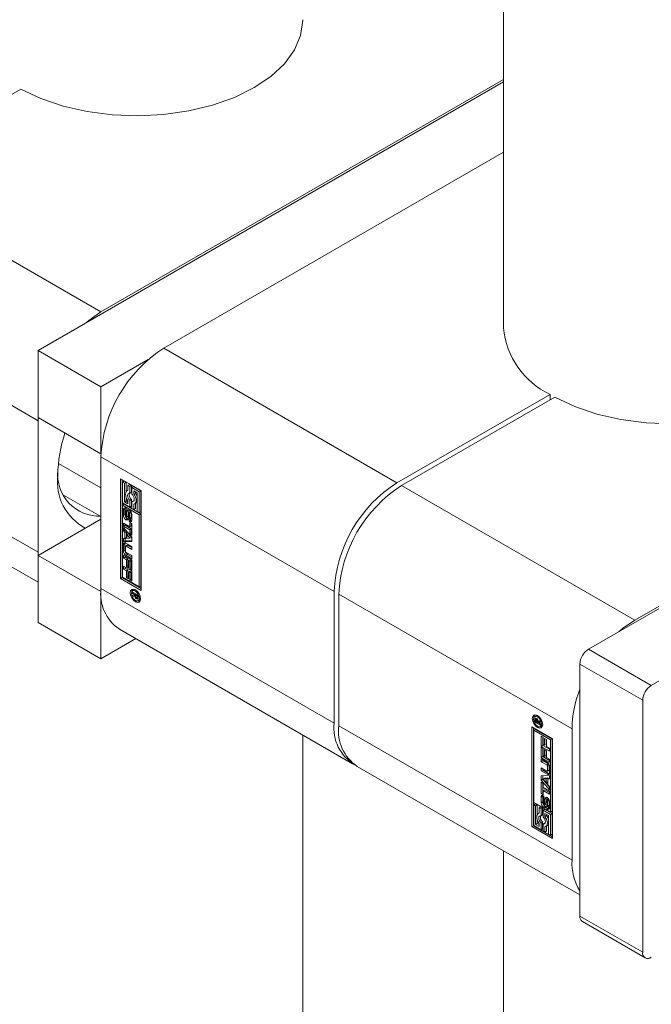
# Model space of a CAD drawing. Header units: millimetres. Extents: x 525 to 29324, y 175 to 20618.
# Tile 263 of 588: x 14166 to 14223, y 13453 to 13542. Entities that reach past the tile are written whole.
import ezdxf

# ---------------------------------------------------------------- set-up
doc = ezdxf.new("R2010")
doc.units = ezdxf.units.MM
doc.linetypes.add('SLD-Centrada-doble', pattern=[12.7, 6.35, -1.27, 1.27, -1.27, 1.27, -1.27])
doc.linetypes.add('SLD-Continua', pattern=[0])

msp = doc.modelspace()

# ---------------------------------------------------------------- linework, layer by layer
at = {"color": 7, "linetype": 'SLD-Continua', "lineweight": 18, "ltscale": 35}
for p, q in [((14209.566, 13907.022), (14209.566, 13514.062)), ((14209.566, 13536.222), (14167.643, 13512.021)), ((14209.566, 13536.426), (14173.3, 13515.491)), ((14166.09, 13535.576), (14152.299, 13527.615)), ((14209.566, 13529.895), (14178.957, 13512.225)), ((14274.346, 13518.103), (14217.212, 13485.12)), ((14270.174, 13515.899), (14221.384, 13487.733)), ((14280.003, 13514.838), (14222.868, 13481.855)), ((14167.643, 13512.021), (14167.643, 13505.979)), ((14167.643, 13512.021), (14173.3, 13508.756)), ((14173.3, 13508.756), (14177.554, 13511.211)), ((14173.3, 13502.713), (14173.3, 13508.756)), ((14199.958, 13500.102), (14213.749, 13508.063)), ((14214.173, 13507.818), (14200.382, 13499.857)), ((14213.749, 13507.573), (14213.749, 13508.063)), ((14167.643, 13505.979), (14173.3, 13502.713)), ((14167.643, 13505.693), (14167.649, 13505.976)), ((14167.643, 13493.853), (14167.643, 13505.693)), ((14148.3, 13502.314), (14167.643, 13491.147)), ((14173.306, 13502.716), (14173.3, 13502.713)), ((14173.3, 13502.427), (14173.3, 13490.587)), ((14169.468, 13501.855), (14173.3, 13499.642)), ((14175.068, 13500.468), (14176.925, 13499.396)), ((14175.068, 13491.486), (14175.068, 13500.468)), ((14175.209, 13500.386), (14175.209, 13491.567)), ((14175.385, 13500.246), (14175.243, 13500.164)), ((14175.243, 13500.164), (14175.243, 13498.286)), ((14175.418, 13500.063), (14175.243, 13500.164)), ((14175.56, 13500.145), (14175.385, 13500.246)), ((14175.56, 13500.145), (14175.418, 13500.063)), ((14175.418, 13498.387), (14175.418, 13500.063)), ((14175.56, 13499.265), (14175.56, 13500.145)), ((14175.875, 13499.963), (14175.734, 13499.881)), ((14175.909, 13499.78), (14175.734, 13499.881)), ((14175.734, 13499.881), (14175.734, 13499.402)), ((14176.05, 13499.862), (14175.875, 13499.963)), ((14176.05, 13499.862), (14175.909, 13499.78)), ((14175.909, 13499.173), (14175.909, 13499.78)), ((14176.05, 13499.254), (14176.05, 13499.862)), ((14176.225, 13499.761), (14176.084, 13499.679)), ((14176.749, 13499.295), (14176.084, 13499.679)), ((14176.084, 13499.679), (14176.084, 13499.072)), ((14176.891, 13499.376), (14176.225, 13499.761)), ((14169.933, 13498.997), (14173.3, 13497.053)), ((14175.56, 13498.468), (14175.56, 13498.819)), ((14175.734, 13499.418), (14175.659, 13499.375)), ((14176.05, 13499.254), (14175.909, 13499.173)), ((14176.259, 13499.376), (14176.574, 13499.194)), ((14176.259, 13499.099), (14176.259, 13499.376)), ((14176.401, 13499.18), (14176.259, 13499.099)), ((14176.401, 13499.18), (14176.401, 13499.294)), ((14176.574, 13499.194), (14176.574, 13497.517)), ((14176.891, 13499.376), (14176.749, 13499.295)), ((14176.749, 13497.416), (14176.749, 13499.295)), ((14176.891, 13497.498), (14176.891, 13499.376)), ((14176.925, 13499.396), (14176.925, 13490.414)), ((14175.243, 13498.286), (14175.909, 13497.901)), ((14175.243, 13498.083), (14175.385, 13498.165)), ((14176.749, 13497.214), (14175.243, 13498.083)), ((14175.243, 13498.083), (14175.243, 13491.587)), ((14176.891, 13497.295), (14175.385, 13498.165)), ((14175.56, 13498.468), (14175.418, 13498.387)), ((14175.734, 13498.205), (14175.418, 13498.387)), ((14175.459, 13497.261), (14175.459, 13497.766)), ((14175.558, 13497.811), (14175.558, 13497.602)), ((14175.734, 13498.368), (14175.56, 13498.468)), ((14175.734, 13498.482), (14175.734, 13498.205)), ((14176.05, 13498.591), (14175.909, 13498.509)), ((14175.909, 13497.901), (14175.909, 13498.509)), ((14176.05, 13497.983), (14175.909, 13497.901)), ((14176.05, 13497.983), (14176.05, 13498.591)), ((14176.225, 13498.489), (14176.084, 13498.408)), ((14176.084, 13498.408), (14176.084, 13497.8)), ((14176.084, 13497.8), (14176.259, 13497.699)), ((14176.267, 13498.484), (14176.225, 13498.489)), ((14176.259, 13497.699), (14176.259, 13498.178)), ((14176.401, 13497.781), (14176.259, 13497.699)), ((14176.334, 13498.206), (14176.475, 13498.287)), ((14176.401, 13497.781), (14176.401, 13498.244)), ((14175.318, 13497.179), (14175.318, 13497.684)), ((14175.508, 13497.538), (14175.508, 13497.106)), ((14175.558, 13497.62), (14175.531, 13497.605)), ((14175.558, 13497.618), (14175.541, 13497.608)), ((14175.558, 13497.606), (14175.554, 13497.604)), ((14175.558, 13497.602), (14175.554, 13497.604)), ((14175.578, 13496.984), (14175.719, 13497.066)), ((14175.72, 13497.066), (14175.579, 13496.985)), ((14175.605, 13497.046), (14175.615, 13497.514)), ((14175.746, 13497.128), (14175.605, 13497.046)), ((14175.756, 13497.595), (14175.615, 13497.514)), ((14175.719, 13497.066), (14175.72, 13497.066)), ((14175.746, 13497.128), (14175.756, 13497.595)), ((14175.787, 13497.378), (14175.777, 13496.907)), ((14175.953, 13497.525), (14175.811, 13497.443)), ((14175.956, 13497.526), (14175.814, 13497.445)), ((14175.977, 13497.523), (14175.837, 13497.442)), ((14175.859, 13496.827), (14176.001, 13496.909)), ((14175.998, 13497.491), (14175.862, 13497.413)), ((14176.011, 13496.92), (14175.869, 13496.839)), ((14176.019, 13497.45), (14175.877, 13497.368)), ((14176.02, 13496.945), (14175.879, 13496.864)), ((14175.882, 13496.894), (14175.882, 13497.327)), ((14175.975, 13496.894), (14175.975, 13496.7)), ((14176.023, 13496.976), (14176.023, 13497.408)), ((14176.075, 13497.249), (14176.075, 13496.744)), ((14176.574, 13497.517), (14176.749, 13497.416)), ((14176.891, 13497.498), (14176.749, 13497.416)), ((14176.891, 13497.295), (14176.749, 13497.214)), ((14176.749, 13490.717), (14176.749, 13497.214)), ((14176.891, 13490.799), (14176.891, 13497.295)), ((14167.643, 13493.567), (14173.3, 13496.833)), ((14175.342, 13496.47), (14175.895, 13496.15)), ((14175.342, 13496.194), (14175.342, 13496.47)), ((14175.483, 13496.275), (14175.342, 13496.194)), ((14175.895, 13495.875), (14175.342, 13496.194)), ((14175.342, 13496.081), (14176.073, 13495.209)), ((14175.342, 13495.786), (14175.342, 13496.081)), ((14175.483, 13496.275), (14175.483, 13496.388)), ((14176.036, 13495.956), (14175.483, 13496.275)), ((14175.833, 13496.618), (14175.833, 13496.828)), ((14175.975, 13496.7), (14175.833, 13496.618)), ((14175.895, 13496.525), (14176.073, 13496.422)), ((14175.895, 13496.15), (14175.895, 13496.525)), ((14176.036, 13496.232), (14175.895, 13496.15)), ((14176.036, 13496.232), (14176.036, 13496.443)), ((14176.073, 13496.422), (14176.073, 13495.397)), ((14175.483, 13495.868), (14175.342, 13495.786)), ((14175.464, 13495.639), (14175.342, 13495.786)), ((14175.342, 13495.078), (14175.464, 13495.083)), ((14175.606, 13495.721), (14175.464, 13495.639)), ((14175.464, 13495.083), (14175.464, 13495.639)), ((14175.606, 13495.165), (14175.464, 13495.083)), ((14175.483, 13495.868), (14175.483, 13495.912)), ((14175.606, 13495.721), (14175.483, 13495.868)), ((14175.483, 13494.865), (14175.483, 13495.094)), ((14175.606, 13495.165), (14175.606, 13495.721)), ((14175.765, 13495.533), (14175.624, 13495.451)), ((14175.914, 13495.102), (14175.624, 13495.451)), ((14175.624, 13495.451), (14175.624, 13495.088)), ((14175.624, 13495.088), (14175.914, 13495.102)), ((14176.055, 13495.184), (14175.765, 13495.533)), ((14176.036, 13495.956), (14175.895, 13495.875)), ((14175.895, 13495.5), (14175.895, 13495.875)), ((14176.036, 13495.581), (14175.895, 13495.5)), ((14176.073, 13495.397), (14175.895, 13495.5)), ((14176.055, 13495.184), (14175.914, 13495.102)), ((14176.036, 13495.581), (14176.036, 13495.956)), ((14176.073, 13495.56), (14176.036, 13495.581)), ((14176.073, 13495.209), (14176.073, 13494.81)), ((14175.319, 13493.964), (14175.319, 13494.549)), ((14175.342, 13494.783), (14175.342, 13495.078)), ((14175.483, 13494.865), (14175.342, 13494.783)), ((14176.073, 13494.81), (14175.342, 13494.783)), ((14175.46, 13494.045), (14175.46, 13494.63)), ((14176.073, 13494.887), (14175.483, 13494.865)), ((14175.499, 13494.347), (14175.499, 13493.958)), ((14175.661, 13494.475), (14175.52, 13494.394)), ((14175.545, 13494.679), (14176.073, 13494.374)), ((14176.073, 13494.099), (14175.571, 13494.388)), ((14176.073, 13494.262), (14175.713, 13494.47)), ((14176.073, 13494.374), (14176.073, 13494.099)), ((14167.649, 13493.57), (14167.643, 13493.853)), ((14167.643, 13493.567), (14173.3, 13490.302)), ((14167.643, 13493.567), (14167.643, 13487.525)), ((14175.342, 13493.593), (14176.073, 13493.17)), ((14175.342, 13493.319), (14175.342, 13493.593)), ((14175.483, 13493.401), (14175.342, 13493.319)), ((14175.591, 13493.175), (14175.342, 13493.319)), ((14175.483, 13493.401), (14175.483, 13493.511)), ((14175.732, 13493.257), (14175.483, 13493.401)), ((14176.073, 13493.267), (14175.545, 13493.572)), ((14175.571, 13493.832), (14176.073, 13493.543)), ((14176.073, 13493.43), (14175.687, 13493.653)), ((14176.073, 13493.543), (14176.073, 13493.267)), ((14175.342, 13492.588), (14176.073, 13492.166)), ((14175.342, 13492.315), (14175.342, 13492.588)), ((14175.483, 13492.396), (14175.483, 13492.506)), ((14175.732, 13493.257), (14175.591, 13493.175)), ((14175.591, 13492.556), (14175.591, 13493.175)), ((14175.732, 13492.638), (14175.591, 13492.556)), ((14175.77, 13492.453), (14175.591, 13492.556)), ((14175.732, 13492.638), (14175.732, 13493.257)), ((14175.77, 13492.616), (14175.732, 13492.638)), ((14175.911, 13493.154), (14175.77, 13493.072)), ((14175.895, 13493), (14175.77, 13493.072)), ((14175.77, 13493.072), (14175.77, 13492.453)), ((14176.036, 13493.082), (14175.895, 13493)), ((14175.895, 13492.35), (14175.895, 13493)), ((14176.036, 13492.431), (14175.895, 13492.35)), ((14176.036, 13493.082), (14175.911, 13493.154)), ((14176.036, 13492.431), (14176.036, 13493.082)), ((14176.073, 13492.41), (14176.036, 13492.431)), ((14176.073, 13493.17), (14176.073, 13492.247)), ((14175.209, 13491.567), (14175.068, 13491.486)), ((14175.209, 13491.567), (14176.925, 13490.577)), ((14175.243, 13491.587), (14176.749, 13490.717)), ((14175.483, 13492.396), (14175.342, 13492.315)), ((14175.591, 13492.171), (14175.342, 13492.315)), ((14175.732, 13492.252), (14175.483, 13492.396)), ((14175.732, 13492.252), (14175.591, 13492.171)), ((14175.591, 13491.552), (14175.591, 13492.171)), ((14175.732, 13491.633), (14175.591, 13491.552)), ((14175.77, 13491.449), (14175.591, 13491.552)), ((14175.732, 13491.633), (14175.732, 13492.252)), ((14175.77, 13491.612), (14175.732, 13491.633)), ((14175.911, 13492.149), (14175.77, 13492.067)), ((14175.895, 13491.995), (14175.77, 13492.067)), ((14175.77, 13492.067), (14175.77, 13491.449)), ((14176.073, 13492.247), (14175.895, 13492.35)), ((14176.036, 13492.077), (14175.895, 13491.995)), ((14175.895, 13491.345), (14175.895, 13491.995)), ((14176.036, 13492.077), (14175.911, 13492.149)), ((14176.036, 13491.427), (14176.036, 13492.077)), ((14176.073, 13492.166), (14176.073, 13491.242)), ((14176.925, 13490.414), (14175.068, 13491.486)), ((14176.036, 13491.427), (14175.895, 13491.345)), ((14176.073, 13491.242), (14175.895, 13491.345)), ((14176.073, 13491.405), (14176.036, 13491.427)), ((14176.749, 13490.717), (14176.891, 13490.799)), ((14173.3, 13490.302), (14173.306, 13490.305)), ((14173.3, 13484.259), (14173.3, 13490.302)), ((14176.148, 13490.248), (14176.655, 13489.956)), ((14176.148, 13490.133), (14176.148, 13490.248)), ((14176.248, 13490.191), (14176.148, 13490.133)), ((14176.384, 13489.998), (14176.148, 13490.133)), ((14176.148, 13489.98), (14176.384, 13489.998)), ((14176.148, 13489.847), (14176.148, 13489.98)), ((14176.29, 13489.928), (14176.148, 13489.847)), ((14176.344, 13489.879), (14176.148, 13489.847)), ((14176.294, 13490.45), (14176.152, 13490.368)), ((14176.29, 13489.928), (14176.29, 13489.991)), ((14176.407, 13489.948), (14176.29, 13489.928)), ((14176.393, 13490.474), (14176.294, 13490.45)), ((14176.409, 13489.917), (14176.344, 13489.879)), ((14176.483, 13490.055), (14176.384, 13489.998)), ((14176.506, 13490.042), (14176.407, 13489.984)), ((14176.572, 13489.889), (14176.407, 13489.984)), ((14176.407, 13489.984), (14176.407, 13489.957)), ((14176.548, 13489.76), (14176.655, 13489.821)), ((14176.655, 13489.826), (14176.559, 13489.771)), ((14176.571, 13489.817), (14176.572, 13489.831)), ((14176.655, 13489.936), (14176.572, 13489.889)), ((14176.655, 13489.894), (14176.572, 13489.847)), ((14176.572, 13489.847), (14176.572, 13489.889)), ((14176.655, 13489.879), (14176.572, 13489.831)), ((14176.572, 13489.831), (14176.572, 13489.847)), ((14176.655, 13489.956), (14176.655, 13489.763)), ((14194.301, 13478.464), (14194.301, 13490.304)), ((14194.726, 13490.059), (14194.726, 13478.219)), ((14176.634, 13489.737), (14176.492, 13489.656)), ((14176.645, 13489.731), (14176.652, 13489.726)), ((14176.664, 13489.481), (14176.806, 13489.563)), ((14167.643, 13487.525), (14173.3, 13484.259)), ((14174.957, 13486.925), (14195.959, 13474.801)), ((14176.437, 13486.07), (14173.3, 13484.259)), ((14216.434, 13483.773), (14216.434, 13461.073)), ((14222.091, 13480.508), (14222.091, 13457.808)), ((14212.504, 13479.123), (14212.363, 13479.041)), ((14212.604, 13479.147), (14212.504, 13479.123)), ((14212.372, 13478.567), (14212.372, 13478.759)), ((14212.471, 13478.624), (14212.372, 13478.567)), ((14212.878, 13478.274), (14212.372, 13478.567)), ((14212.456, 13478.705), (14212.455, 13478.691)), ((14212.455, 13478.691), (14212.455, 13478.676)), ((14212.455, 13478.676), (14212.455, 13478.634)), ((14212.455, 13478.634), (14212.62, 13478.538)), ((14212.588, 13478.826), (14212.479, 13478.763)), ((14212.513, 13478.783), (14212.513, 13478.841)), ((14212.618, 13478.792), (14212.541, 13478.748)), ((14212.659, 13478.722), (14212.596, 13478.685)), ((14212.762, 13478.647), (14212.62, 13478.565)), ((14212.762, 13478.62), (14212.62, 13478.538)), ((14212.62, 13478.538), (14212.62, 13478.565)), ((14212.785, 13478.607), (14212.643, 13478.525)), ((14212.878, 13478.542), (14212.643, 13478.525)), ((14212.643, 13478.525), (14212.878, 13478.389)), ((14212.685, 13478.549), (14212.662, 13478.563)), ((14212.683, 13478.643), (14212.878, 13478.676)), ((14212.762, 13478.647), (14212.762, 13478.657)), ((14212.762, 13478.62), (14212.762, 13478.647)), ((14212.878, 13478.613), (14212.785, 13478.607)), ((14212.875, 13478.154), (14213.016, 13478.236)), ((14212.878, 13478.676), (14212.878, 13478.542)), ((14212.878, 13478.389), (14212.878, 13478.274)), ((14191.482, 12561.971), (14191.482, 13477.385)), ((14212.102, 13478.108), (14213.959, 13477.037)), ((14212.102, 13469.127), (14212.102, 13478.108)), ((14212.244, 13478.027), (14212.244, 13469.208)), ((14212.278, 13477.805), (14212.419, 13477.887)), ((14212.278, 13477.805), (14212.278, 13471.309)), ((14213.784, 13476.936), (14212.278, 13477.805)), ((14213.925, 13477.017), (14212.419, 13477.887)), ((14215.727, 13466.095), (14215.727, 13477.935)), ((14212.954, 13477.281), (14213.132, 13477.177)), ((14212.954, 13476.357), (14212.954, 13477.281)), ((14213.095, 13476.438), (14213.095, 13477.199)), ((14213.132, 13477.177), (14213.132, 13476.527)), ((14213.132, 13476.527), (14213.257, 13476.455)), ((14213.257, 13477.074), (14213.436, 13476.971)), ((14213.257, 13476.455), (14213.257, 13477.074)), ((14213.399, 13476.537), (14213.257, 13476.455)), ((14213.399, 13476.537), (14213.399, 13476.992)), ((14213.436, 13476.971), (14213.436, 13476.352)), ((14213.925, 13477.017), (14213.784, 13476.936)), ((14213.784, 13470.439), (14213.784, 13476.936)), ((14213.925, 13470.521), (14213.925, 13477.017)), ((14213.959, 13477.037), (14213.959, 13468.055)), ((14213.095, 13476.438), (14212.954, 13476.357)), ((14213.685, 13475.934), (14212.954, 13476.357)), ((14212.954, 13476.276), (14213.132, 13476.173)), ((14212.954, 13475.352), (14212.954, 13476.276)), ((14213.685, 13476.098), (14213.095, 13476.438)), ((14213.095, 13475.434), (14213.095, 13476.194)), ((14213.132, 13476.173), (14213.132, 13475.523)), ((14213.257, 13476.069), (14213.436, 13475.966)), ((14213.257, 13475.45), (14213.257, 13476.069)), ((14213.399, 13475.532), (14213.399, 13475.988)), ((14213.436, 13476.352), (14213.685, 13476.208)), ((14213.436, 13475.966), (14213.436, 13475.347)), ((14213.685, 13476.208), (14213.685, 13475.934)), ((14213.095, 13475.434), (14212.954, 13475.352)), ((14213.685, 13474.93), (14212.954, 13475.352)), ((14212.954, 13475.256), (14213.482, 13474.951)), ((14212.954, 13474.98), (14212.954, 13475.256)), ((14213.095, 13475.062), (14212.954, 13474.98)), ((14213.456, 13474.69), (14212.954, 13474.98)), ((14213.685, 13475.093), (14213.095, 13475.434)), ((14213.095, 13475.062), (14213.095, 13475.174)), ((14213.597, 13474.772), (14213.095, 13475.062)), ((14213.132, 13475.523), (14213.257, 13475.45)), ((14213.399, 13475.532), (14213.257, 13475.45)), ((14213.436, 13475.347), (14213.685, 13475.203)), ((14213.685, 13475.203), (14213.685, 13474.93)), ((14196.383, 13474.556), (14216.434, 13462.981)), ((14212.954, 13474.424), (14213.456, 13474.134)), ((14212.954, 13474.148), (14212.954, 13474.424)), ((14213.095, 13474.23), (14212.954, 13474.148)), ((14213.482, 13473.843), (14212.954, 13474.148)), ((14213.095, 13474.23), (14213.095, 13474.342)), ((14213.623, 13473.925), (14213.095, 13474.23)), ((14213.507, 13474.129), (14213.648, 13474.211)), ((14213.528, 13474.176), (14213.528, 13474.565)), ((14213.67, 13474.258), (14213.67, 13474.646)), ((14213.708, 13474.559), (14213.708, 13473.974)), ((14212.954, 13473.712), (14213.685, 13473.739)), ((14212.954, 13473.313), (14212.954, 13473.712)), ((14213.095, 13473.395), (14212.954, 13473.313)), ((14213.685, 13472.442), (14212.954, 13473.313)), ((14212.954, 13473.126), (14213.132, 13473.023)), ((14212.954, 13472.101), (14212.954, 13473.126)), ((14213.095, 13473.395), (14213.095, 13473.717)), ((14213.685, 13472.692), (14213.095, 13473.395)), ((14213.095, 13472.182), (14213.095, 13473.044)), ((14213.255, 13473.502), (14213.113, 13473.421)), ((14213.403, 13473.435), (14213.113, 13473.421)), ((14213.113, 13473.421), (14213.403, 13473.072)), ((14213.132, 13473.023), (14213.132, 13472.648)), ((14213.545, 13473.516), (14213.255, 13473.502)), ((14213.545, 13473.516), (14213.403, 13473.435)), ((14213.403, 13473.072), (14213.403, 13473.435)), ((14213.545, 13473.153), (14213.403, 13473.072)), ((14213.545, 13473.153), (14213.545, 13473.516)), ((14213.685, 13473.51), (14213.563, 13473.439)), ((14213.685, 13473.444), (14213.563, 13473.439)), ((14213.563, 13473.439), (14213.563, 13472.883)), ((14213.685, 13473.739), (14213.685, 13473.444)), ((14213.095, 13472.182), (14212.954, 13472.101)), ((14213.132, 13471.998), (14212.954, 13472.101)), ((14213.132, 13472.161), (14213.095, 13472.182)), ((14213.132, 13472.648), (14213.685, 13472.329)), ((14213.274, 13472.454), (14213.132, 13472.372)), ((14213.132, 13472.372), (14213.132, 13471.998)), ((14213.685, 13472.053), (14213.132, 13472.372)), ((14213.685, 13472.216), (14213.274, 13472.454)), ((14213.563, 13472.883), (14213.685, 13472.736)), ((14213.685, 13472.736), (14213.685, 13472.442)), ((14213.685, 13472.329), (14213.685, 13472.053)), ((14212.278, 13471.309), (14213.784, 13470.439)), ((14212.419, 13471.188), (14212.278, 13471.106)), ((14212.594, 13471.087), (14212.419, 13471.188)), ((14212.952, 13471.273), (14212.952, 13471.778)), ((14213.094, 13471.355), (14213.094, 13471.86)), ((14213.145, 13471.628), (14213.145, 13471.196)), ((14213.193, 13471.71), (14213.168, 13471.695)), ((14213.194, 13471.904), (14213.193, 13471.694)), ((14213.215, 13471.079), (14213.357, 13471.161)), ((14213.24, 13471.145), (14213.249, 13471.615)), ((14213.381, 13471.226), (14213.391, 13471.697)), ((14213.422, 13471.476), (14213.412, 13471.009)), ((14213.59, 13471.62), (14213.449, 13471.539)), ((14213.626, 13471.596), (14213.491, 13471.518)), ((14213.651, 13471.554), (14213.511, 13471.473)), ((14213.519, 13470.985), (14213.519, 13471.417)), ((14213.66, 13471.066), (14213.66, 13471.499)), ((14213.709, 13471.343), (14213.709, 13470.839)), ((14212.453, 13471.005), (14212.278, 13471.106)), ((14212.278, 13471.106), (14212.278, 13469.228)), ((14212.594, 13471.087), (14212.453, 13471.005)), ((14212.453, 13469.329), (14212.453, 13471.005)), ((14212.594, 13470.207), (14212.594, 13471.087)), ((14212.768, 13470.36), (14212.693, 13470.317)), ((14212.909, 13470.905), (14212.768, 13470.823)), ((14212.768, 13470.823), (14212.768, 13470.344)), ((14212.943, 13470.722), (14212.768, 13470.823)), ((14213.084, 13470.804), (14212.909, 13470.905)), ((14213.084, 13470.804), (14212.943, 13470.722)), ((14212.943, 13470.115), (14212.943, 13470.722)), ((14213.084, 13470.196), (14213.084, 13470.804)), ((14213.26, 13470.703), (14213.118, 13470.621)), ((14213.118, 13470.621), (14213.118, 13470.014)), ((14213.784, 13470.237), (14213.118, 13470.621)), ((14213.925, 13470.319), (14213.26, 13470.703)), ((14213.293, 13470.041), (14213.293, 13470.318)), ((14213.293, 13470.318), (14213.608, 13470.136)), ((14213.469, 13470.921), (14213.473, 13470.919)), ((14213.469, 13470.712), (14213.469, 13470.921)), ((14213.61, 13470.794), (14213.469, 13470.712)), ((14213.496, 13470.918), (14213.637, 13471)), ((14213.61, 13470.794), (14213.61, 13470.984)), ((14213.784, 13470.439), (14213.925, 13470.521)), ((14213.925, 13470.319), (14213.784, 13470.237)), ((14213.925, 13468.44), (14213.925, 13470.319)), ((14212.594, 13469.411), (14212.453, 13469.329)), ((14212.594, 13469.411), (14212.594, 13469.761)), ((14212.768, 13469.31), (14212.594, 13469.411)), ((14212.768, 13469.424), (14212.768, 13469.147)), ((14213.084, 13470.196), (14212.943, 13470.115)), ((14213.084, 13469.532), (14212.943, 13469.451)), ((14212.943, 13468.844), (14212.943, 13469.451)), ((14213.084, 13468.925), (14213.084, 13469.532)), ((14213.26, 13469.431), (14213.118, 13469.35)), ((14213.302, 13469.426), (14213.26, 13469.431)), ((14213.435, 13470.122), (14213.293, 13470.041)), ((14213.435, 13470.122), (14213.435, 13470.236)), ((14213.608, 13470.136), (14213.608, 13468.459)), ((14213.784, 13468.358), (14213.784, 13470.237)), ((14212.244, 13469.208), (14212.102, 13469.127)), ((14213.959, 13468.055), (14212.102, 13469.127)), ((14213.959, 13468.218), (14212.244, 13469.208)), ((14212.278, 13469.228), (14212.943, 13468.844)), ((14212.768, 13469.147), (14212.453, 13469.329)), ((14213.084, 13468.925), (14212.943, 13468.844)), ((14213.118, 13469.35), (14213.118, 13468.742)), ((14213.118, 13468.742), (14213.293, 13468.641)), ((14213.293, 13468.641), (14213.293, 13469.12)), ((14213.435, 13468.723), (14213.293, 13468.641)), ((14213.368, 13469.148), (14213.51, 13469.229)), ((14213.435, 13468.723), (14213.435, 13469.186)), ((14213.608, 13468.459), (14213.784, 13468.358)), ((14213.925, 13468.44), (14213.784, 13468.358)), ((14209.566, 13466.946), (14209.566, 12534.213)), ((14216.662, 13460.57), (14222.318, 13457.304))]:
    msp.add_line(p, q, dxfattribs=at)
at = {"color": 8, "linetype": 'SLD-Centrada-doble', "lineweight": 18, "ltscale": 35}
for p, q in [((14173.3, 13515.491), (14152.299, 13527.615)), ((14167.643, 13505.693), (14146.642, 13517.817)), ((14178.957, 13512.225), (14199.958, 13500.102)), ((14167.643, 13493.853), (14146.642, 13505.977)), ((14173.3, 13502.427), (14194.301, 13490.304)), ((14221.384, 13487.733), (14200.382, 13499.857)), ((14175.459, 13497.766), (14175.318, 13497.684)), ((14175.459, 13497.261), (14175.318, 13497.179)), ((14175.548, 13496.781), (14175.689, 13496.863)), ((14175.736, 13497.085), (14175.595, 13497.004)), ((14175.977, 13497.523), (14175.836, 13497.442)), ((14176.023, 13497.408), (14175.882, 13497.327)), ((14176.023, 13496.976), (14175.882, 13496.894)), ((14175.845, 13496.611), (14175.986, 13496.693)), ((14175.46, 13494.63), (14175.319, 13494.549)), ((14175.713, 13494.47), (14175.571, 13494.388)), ((14175.46, 13494.045), (14175.319, 13493.964)), ((14175.687, 13493.653), (14175.545, 13493.572)), ((14173.3, 13490.587), (14194.301, 13478.464)), ((14176.408, 13490.343), (14176.504, 13490.399)), ((14176.495, 13489.769), (14176.415, 13489.723)), ((14176.655, 13489.866), (14176.571, 13489.817)), ((14215.727, 13477.935), (14194.726, 13490.059)), ((14176.408, 13489.384), (14176.539, 13489.459)), ((14176.49, 13489.657), (14176.632, 13489.739)), ((14176.503, 13489.649), (14176.645, 13489.731)), ((14176.612, 13489.643), (14176.602, 13489.637)), ((14222.868, 13481.855), (14217.212, 13485.12)), ((14222.091, 13480.508), (14216.434, 13483.773)), ((14212.513, 13478.841), (14212.372, 13478.759)), ((14212.483, 13478.89), (14212.382, 13478.832)), ((14212.597, 13478.816), (14212.507, 13478.765)), ((14212.612, 13478.799), (14212.533, 13478.753)), ((14212.715, 13479.072), (14212.619, 13479.016)), ((14215.727, 13466.095), (14194.726, 13478.219)), ((14212.749, 13478.132), (14212.619, 13478.057)), ((14213.597, 13474.772), (14213.456, 13474.69)), ((14213.623, 13473.925), (14213.482, 13473.843)), ((14213.67, 13474.646), (14213.528, 13474.565)), ((14213.67, 13474.258), (14213.528, 13474.176)), ((14213.094, 13471.86), (14212.952, 13471.778)), ((14213.094, 13471.355), (14212.952, 13471.273)), ((14213.193, 13471.708), (14213.176, 13471.698)), ((14213.37, 13471.175), (14213.229, 13471.093)), ((14213.379, 13471.201), (14213.237, 13471.12)), ((14213.381, 13471.226), (14213.24, 13471.145)), ((14213.391, 13471.697), (14213.249, 13471.615)), ((14213.471, 13471.536), (14213.611, 13471.617)), ((14213.66, 13471.499), (14213.519, 13471.417)), ((14213.324, 13470.957), (14213.182, 13470.875)), ((14213.621, 13470.787), (14213.479, 13470.706)), ((14213.643, 13471.004), (14213.502, 13470.923)), ((14213.656, 13471.031), (14213.515, 13470.949)), ((14213.66, 13471.066), (14213.519, 13470.985)), ((14222.091, 13457.808), (14216.434, 13461.073))]:
    msp.add_line(p, q, dxfattribs=at)
at = {"color": 7, "linetype": 'SLD-Continua', "lineweight": 18, "ltscale": 35, "flags": 128}
for points in [[(14191.482, 13541.82), (14191.481, 13541.733), (14191.278, 13540.397), (14190.72, 13539.095), (14189.82, 13537.858), (14188.6, 13536.716), (14187.089, 13535.697), (14185.323, 13534.825), (14183.346, 13534.12), (14181.203, 13533.601), (14178.947, 13533.278), (14176.632, 13533.161), (14174.314, 13533.252), (14172.047, 13533.548), (14169.887, 13534.043), (14167.885, 13534.724), (14166.09, 13535.576)], [(14171.897, 13514.477), (14172.197, 13514.728), (14173.3, 13515.491)], [(14239.566, 13514.062), (14239.565, 13513.976), (14239.362, 13512.639), (14238.803, 13511.337), (14237.903, 13510.1), (14236.683, 13508.958), (14235.172, 13507.939), (14233.407, 13507.067), (14231.429, 13506.362), (14229.286, 13505.843), (14227.03, 13505.521), (14224.716, 13505.403), (14222.397, 13505.494), (14220.13, 13505.79), (14217.97, 13506.285), (14215.969, 13506.966), (14214.173, 13507.818)], [(14175.734, 13499.402), (14175.644, 13499.366), (14175.576, 13499.294), (14175.533, 13499.192), (14175.519, 13499.066), (14175.533, 13498.923), (14175.576, 13498.772), (14175.644, 13498.622), (14175.734, 13498.482)], [(14175.909, 13498.509), (14175.823, 13498.607), (14175.755, 13498.723), (14175.711, 13498.846), (14175.696, 13498.964), (14175.711, 13499.064), (14175.755, 13499.136), (14175.823, 13499.174), (14175.909, 13499.173)], [(14176.084, 13499.072), (14176.17, 13498.974), (14176.238, 13498.857), (14176.282, 13498.734), (14176.297, 13498.617), (14176.282, 13498.517), (14176.238, 13498.444), (14176.17, 13498.407), (14176.084, 13498.408)], [(14176.259, 13498.178), (14176.349, 13498.215), (14176.417, 13498.286), (14176.459, 13498.388), (14176.474, 13498.515), (14176.459, 13498.658), (14176.417, 13498.809), (14176.349, 13498.959), (14176.259, 13499.099)], [(14175.472, 13497.846), (14175.464, 13497.815), (14175.459, 13497.766)], [(14175.689, 13496.863), (14175.733, 13496.842), (14175.765, 13496.834)], [(14175.769, 13497.676), (14175.761, 13497.645), (14175.756, 13497.595)], [(14175.956, 13497.526), (14175.953, 13497.525), (14175.953, 13497.525)], [(14176.019, 13497.45), (14176.017, 13497.455), (14176.016, 13497.459)], [(14175.986, 13496.693), (14176.031, 13496.672), (14176.062, 13496.664)], [(14175.472, 13494.707), (14175.465, 13494.679), (14175.46, 13494.63)], [(14176.408, 13489.384), (14176.229, 13489.529), (14176.077, 13489.733), (14175.976, 13489.968), (14175.94, 13490.195), (14175.976, 13490.381), (14176.077, 13490.498), (14176.229, 13490.528), (14176.408, 13490.466)], [(14176.408, 13490.343), (14176.27, 13490.391), (14176.152, 13490.368), (14176.074, 13490.278), (14176.046, 13490.134), (14176.074, 13489.958), (14176.152, 13489.777), (14176.27, 13489.618), (14176.408, 13489.506)], [(14176.082, 13490.294), (14176.117, 13490.463), (14176.156, 13490.526)], [(14176.408, 13490.466), (14176.587, 13490.321), (14176.739, 13490.116), (14176.841, 13489.882), (14176.877, 13489.654), (14176.841, 13489.468), (14176.739, 13489.351), (14176.587, 13489.322), (14176.408, 13489.384)], [(14176.408, 13489.506), (14176.547, 13489.458), (14176.664, 13489.481), (14176.743, 13489.571), (14176.771, 13489.716), (14176.743, 13489.892), (14176.664, 13490.073), (14176.547, 13490.231), (14176.408, 13490.343)], [(14176.802, 13489.405), (14176.729, 13489.403), (14176.565, 13489.457)], [(14176.806, 13489.563), (14176.806, 13489.563), (14176.876, 13489.637)], [(14219.98, 13486.719), (14220.28, 13486.97), (14221.384, 13487.733)], [(14212.619, 13478.057), (14212.439, 13478.202), (14212.288, 13478.407), (14212.186, 13478.641), (14212.15, 13478.868), (14212.186, 13479.055), (14212.288, 13479.171), (14212.439, 13479.201), (14212.619, 13479.139)], [(14212.292, 13478.967), (14212.327, 13479.136), (14212.366, 13479.199)], [(14212.619, 13479.139), (14212.798, 13478.994), (14212.95, 13478.789), (14213.051, 13478.555), (14213.087, 13478.327), (14213.051, 13478.141), (14212.95, 13478.024), (14212.798, 13477.995), (14212.619, 13478.057)], [(14212.619, 13479.016), (14212.48, 13479.064), (14212.363, 13479.041), (14212.284, 13478.951), (14212.256, 13478.807), (14212.284, 13478.631), (14212.363, 13478.45), (14212.48, 13478.291), (14212.619, 13478.179)], [(14212.619, 13478.179), (14212.757, 13478.131), (14212.875, 13478.154), (14212.953, 13478.245), (14212.981, 13478.389), (14212.953, 13478.565), (14212.875, 13478.746), (14212.757, 13478.904), (14212.619, 13479.016)], [(14213.016, 13478.236), (14213.016, 13478.236), (14213.087, 13478.31)], [(14213.013, 13478.078), (14212.939, 13478.076), (14212.775, 13478.13)], [(14213.623, 13473.925), (14213.667, 13473.904), (14213.696, 13473.897)], [(14213.106, 13471.94), (14213.098, 13471.909), (14213.094, 13471.86)], [(14213.404, 13471.77), (14213.396, 13471.744), (14213.391, 13471.697)], [(14212.768, 13470.344), (14212.678, 13470.308), (14212.61, 13470.236), (14212.568, 13470.134), (14212.553, 13470.008), (14212.568, 13469.865), (14212.61, 13469.714), (14212.678, 13469.564), (14212.768, 13469.424)], [(14213.324, 13470.957), (14213.369, 13470.936), (14213.399, 13470.928)], [(14213.621, 13470.787), (14213.666, 13470.767), (14213.696, 13470.759)], [(14212.943, 13469.451), (14212.857, 13469.549), (14212.789, 13469.665), (14212.745, 13469.788), (14212.73, 13469.906), (14212.745, 13470.006), (14212.789, 13470.078), (14212.857, 13470.116), (14212.943, 13470.115)], [(14213.118, 13470.014), (14213.204, 13469.916), (14213.272, 13469.799), (14213.316, 13469.676), (14213.331, 13469.559), (14213.316, 13469.459), (14213.272, 13469.386), (14213.204, 13469.349), (14213.118, 13469.35)], [(14213.293, 13469.12), (14213.383, 13469.157), (14213.451, 13469.228), (14213.493, 13469.33), (14213.508, 13469.457), (14213.493, 13469.6), (14213.451, 13469.751), (14213.383, 13469.901), (14213.293, 13470.041)]]:
    msp.add_lwpolyline(points, dxfattribs=at)
at = {"color": 7, "linetype": 'SLD-Continua', "lineweight": 18, "ltscale": 1225}
for centre, radius, start, end in [((14216.882, 13514.706), 7.345, 185.02859, 244.74784), ((14185.582, 13501.868), 12.294, 122.60548, 177.39452), ((14182.202, 13500.556), 12.793, 161.64699, 178.93521), ((14174.154, 13500.222), 4.777, 173.1232, 241.66585), ((14173.171, 13500.851), 3.769, 174.41642, 271.96051), ((14206.583, 13489.745), 12.294, 122.60548, 177.39452), ((14207.007, 13489.5), 12.294, 122.60548, 177.39452), ((14176.38, 13499.016), 0.539, 162.47918, 232.20134), ((14175.492, 13498.499), 1.136, 17.62276, 36.85666), ((14175.458, 13497.707), 0.142, 50.79671, 189.21404), ((14175.389, 13497.542), 0.317, 57.82377, 59.99074), ((14176.346, 13498.503), 0.252, 300.83916, 334.98006), ((14175.817, 13497.202), 0.5, 182.60548, 237.39452), ((14175.92, 13497.276), 0.462, 181.8489, 208.36854), ((14175.658, 13497.539), 0.15, 166.77154, 180.43091), ((14175.721, 13497.108), 0.213, 180.60223, 195.82321), ((14175.573, 13497.56), 0.0626, 140.0764, 167.52498), ((14175.664, 13497.09), 0.153, 195.03494, 213.49082), ((14175.543, 13497.584), 0.0236, 94.9954, 138.51517), ((14175.588, 13497.039), 0.0616, 213.07265, 238.43976), ((14175.541, 13497.58), 0.0274, 60.08732, 89.71993), ((14175.637, 13496.89), 0.141, 230.47876, 7.14399), ((14175.569, 13497.004), 0.0218, 233.68495, 298.75307), ((14175.925, 13497.246), 0.45, 215.49905, 238.32662), ((14175.555, 13497.021), 0.0436, 303.49718, 336.98537), ((14175.48, 13497.052), 0.124, 337.05956, 357.09482), ((14175.755, 13497.537), 0.142, 50.85509, 189.57191), ((14175.696, 13497.103), 0.0436, 303.49718, 336.98537), ((14175.622, 13497.134), 0.124, 337.05956, 357.09482), ((14175.966, 13497.375), 0.178, 170.91274, 178.94532), ((14175.881, 13497.387), 0.093, 153.22709, 170.37182), ((14175.828, 13497.414), 0.0335, 114.5698, 153.90789), ((14175.823, 13497.423), 0.0231, 54.95034, 110.70197), ((14175.814, 13497.405), 0.0431, 58.37828, 59.99604), ((14175.801, 13497.385), 0.067, 24.24361, 57.38086), ((14175.576, 13497.226), 0.5, 2.60548, 57.39452), ((14175.705, 13497.333), 0.176, 11.43201, 26.7326), ((14175.809, 13496.875), 0.0708, 328.7073, 350.44772), ((14175.68, 13497.325), 0.202, 0.3674, 12.23693), ((14175.728, 13496.894), 0.154, 348.72599, 0.31483), ((14175.964, 13497.506), 0.0224, 58.51051, 111.08126), ((14175.987, 13496.932), 0.027, 300.62512, 333.08952), ((14175.95, 13496.957), 0.0708, 328.7073, 350.44772), ((14175.821, 13497.407), 0.202, 0.3674, 12.23693), ((14175.869, 13496.975), 0.154, 348.72599, 0.31483), ((14175.848, 13496.85), 0.0258, 236.84942, 278.18671), ((14176.004, 13496.887), 0.318, 237.53392, 239.98735), ((14175.935, 13496.721), 0.142, 230.79671, 9.21404), ((14175.846, 13496.85), 0.026, 281.16512, 333.60613), ((14176.145, 13496.968), 0.318, 237.53392, 239.98735), ((14175.457, 13494.571), 0.14, 50.79671, 189.21404), ((14175.543, 13494.354), 0.0448, 50.79671, 189.21404), ((14175.683, 13494.428), 0.0516, 54.38183, 114.31395), ((14175.81, 13493.986), 0.492, 182.60548, 237.39452), ((14175.952, 13494.068), 0.492, 182.60548, 237.39452), ((14175.656, 13493.965), 0.158, 182.60548, 237.39452), ((14177.106, 13490.103), 3.836, 172.74417, 235.94365), ((14176.676, 13489.937), 0.337, 189.84392, 219.35857), ((14176.707, 13489.957), 0.3, 179.82336, 203.30938), ((14176.572, 13489.904), 0.156, 205.24929, 236.18951), ((14176.575, 13489.91), 0.162, 236.49125, 239.97169), ((14176.559, 13489.88), 0.128, 239.62454, 252.37878), ((14176.532, 13489.787), 0.0312, 246.49279, 329.89791), ((14176.447, 13489.824), 0.124, 334.53833, 356.82327), ((14176.763, 13489.961), 0.258, 224.96633, 239.39061), ((14176.392, 13489.763), 0.263, 343.96393, 0.03408), ((14176.635, 13489.897), 0.28, 218.30946, 238.92355), ((14176.591, 13489.832), 0.202, 240.0016, 240.66025), ((14176.605, 13489.825), 0.204, 236.34761, 239.96911), ((14176.564, 13489.735), 0.106, 234.93868, 290.7762), ((14176.563, 13489.712), 0.0842, 297.03951, 345.54512), ((14176.733, 13489.913), 0.202, 240.0016, 240.66025), ((14176.747, 13489.907), 0.204, 236.34761, 239.96911), ((14218.123, 13483.696), 1.69, 122.60548, 177.39452), ((14223.779, 13480.431), 1.69, 122.60548, 177.39452), ((14226.199, 13477.716), 10.475, 158.79281, 178.80415), ((14198.134, 13478.014), 3.859, 173.30165, 239.51731), ((14212.635, 13478.759), 0.263, 163.96393, 180.03408), ((14212.464, 13478.811), 0.0842, 117.03951, 165.54512), ((14212.463, 13478.787), 0.106, 54.93868, 110.7762), ((14212.58, 13478.698), 0.124, 154.53833, 176.82327), ((14212.495, 13478.736), 0.0312, 66.49279, 149.89791), ((14212.468, 13478.642), 0.128, 59.62454, 72.37878), ((14212.808, 13478.839), 0.295, 172.40167, 179.57913), ((14212.422, 13478.697), 0.204, 56.34761, 59.96911), ((14212.452, 13478.613), 0.162, 56.49125, 59.97169), ((14212.436, 13478.691), 0.202, 60.0016, 60.66025), ((14212.392, 13478.626), 0.28, 38.30946, 58.92355), ((14212.455, 13478.618), 0.156, 25.24929, 56.18951), ((14212.32, 13478.566), 0.3, 359.82336, 23.30938), ((14212.351, 13478.586), 0.337, 9.84392, 39.35857), ((14198.531, 13477.734), 3.836, 172.74417, 235.94365), ((14213.371, 13474.557), 0.158, 2.60548, 57.39452), ((14213.217, 13474.537), 0.492, 2.60548, 57.39452), ((14213.512, 13474.639), 0.158, 2.60548, 57.39452), ((14213.484, 13474.169), 0.0448, 230.79671, 9.21404), ((14213.57, 13473.952), 0.14, 230.79671, 9.21404), ((14213.618, 13474.253), 0.0516, 305.69804, 5.62038), ((14213.092, 13471.801), 0.142, 50.79671, 189.21404), ((14213.451, 13471.296), 0.5, 182.60548, 237.39452), ((14213.557, 13471.37), 0.464, 181.87836, 209.09308), ((14213.299, 13471.629), 0.154, 168.72599, 180.31483), ((14213.347, 13471.197), 0.202, 180.3674, 192.23693), ((14213.218, 13471.647), 0.0708, 148.7073, 170.44772), ((14213.322, 13471.189), 0.176, 191.43201, 206.7326), ((14213.181, 13471.672), 0.026, 101.16512, 153.60613), ((14213.179, 13471.672), 0.0258, 56.84942, 98.18671), ((14213.023, 13471.636), 0.318, 57.53392, 59.98735), ((14213.061, 13471.148), 0.178, 350.91274, 358.94532), ((14213.39, 13471.633), 0.141, 50.47876, 187.14399), ((14213.339, 13471.19), 0.0345, 300.8886, 333.51869), ((14213.287, 13471.217), 0.093, 333.22709, 350.37182), ((14213.203, 13471.23), 0.178, 350.91274, 358.94532), ((14213.547, 13471.47), 0.124, 157.05956, 177.09482), ((14213.472, 13471.502), 0.0436, 123.49718, 156.98537), ((14213.458, 13471.519), 0.0218, 53.68495, 118.75307), ((14213.439, 13471.484), 0.0616, 33.07265, 58.43976), ((14213.21, 13471.321), 0.5, 2.60548, 57.39452), ((14213.363, 13471.433), 0.153, 15.03494, 33.49082), ((14213.306, 13471.415), 0.213, 0.60223, 15.82321), ((14213.599, 13471.602), 0.0201, 60.22161, 116.76154), ((14213.451, 13471.497), 0.21, 0.54519, 14.12234), ((14213.226, 13471.137), 0.067, 204.24361, 237.38086), ((14213.272, 13470.985), 0.142, 230.85509, 9.57191), ((14213.213, 13471.118), 0.0431, 238.37828, 239.99604), ((14213.204, 13471.099), 0.0231, 234.95034, 290.70197), ((14213.56, 13471.34), 0.45, 215.35002, 238.31943), ((14213.199, 13471.108), 0.0335, 294.5698, 333.90789), ((14213.146, 13471.135), 0.093, 333.22709, 350.37182), ((14213.638, 13470.98), 0.317, 237.82377, 239.99074), ((14213.486, 13470.942), 0.0274, 240.08732, 269.71993), ((14213.569, 13470.816), 0.142, 230.79671, 9.21404), ((14213.484, 13470.938), 0.0236, 274.9954, 318.51517), ((14213.454, 13470.963), 0.0626, 320.0764, 347.52498), ((14213.369, 13470.984), 0.15, 346.77154, 0.43091), ((14213.779, 13471.062), 0.317, 237.82377, 239.99074), ((14213.626, 13471.02), 0.0235, 300.10234, 318.60458), ((14213.595, 13471.045), 0.0626, 320.0764, 347.52498), ((14213.511, 13471.065), 0.15, 346.77154, 0.43091), ((14213.415, 13469.958), 0.539, 162.47918, 232.20134), ((14212.526, 13469.441), 1.136, 17.63525, 36.85928), ((14213.381, 13469.445), 0.252, 300.8377, 334.94748), ((14220.593, 13465.877), 4.871, 177.42718, 211.37036), ((14216.957, 13461.007), 0.527, 172.74417, 235.94365), ((14222.565, 13457.731), 0.48, 170.78596, 309.20329)]:
    msp.add_arc(centre, radius, start, end, dxfattribs=at)

doc.saveas('drawing.dxf')
